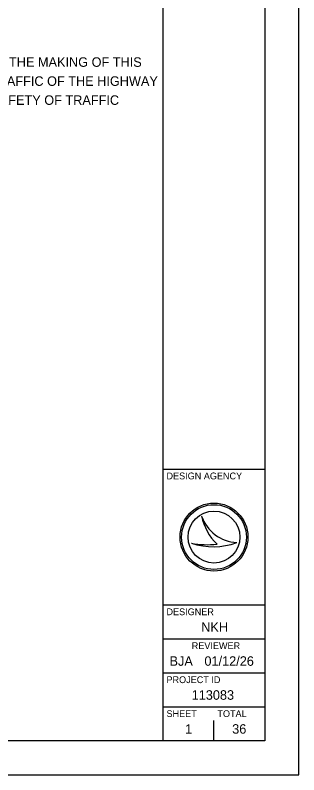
# Model space of a CAD drawing. Extents: x 0 to 34, y 0 to 22.
# Drawn here: x 29.82 to 34, y 0 to 11.18 of the extents above; entities that cross this region are included whole.
import ezdxf

# ---------------------------------------------------------------- set-up
doc = ezdxf.new("R2010")
doc.units = 0
for name, color, linetype in [('SH_Border', 7, 'Continuous'), ('SH_Cut_Line', 7, 'Continuous'), ('SH_Data', 7, 'Continuous')]:
    doc.layers.add(name, color=color, linetype=linetype)

msp = doc.modelspace()

# ---------------------------------------------------------------- linework, layer by layer
at = {"layer": 'SH_Border'}
for p, q in [((32, 0.5), (32, 21.5)), ((32, 4.5), (33.5, 4.5)), ((32, 2.5), (33.5, 2.5)), ((32, 2), (33.5, 2)), ((32, 1.5), (33.5, 1.5)), ((32, 1), (33.5, 1))]:
    msp.add_line(p, q, dxfattribs=at)
msp.add_lwpolyline([(1.5, 21.5), (33.5, 21.5), (33.5, 0.5), (1.5, 0.5)], close=True, dxfattribs=at)
at = {"layer": 'SH_Cut_Line'}
msp.add_lwpolyline([(0, 0), (34, 0), (34, 22), (0, 22)], close=True, dxfattribs=at)
at = {"layer": 'SH_Data'}
for p, q in [((32.567, 3.81), (32.567, 3.81)), ((32.75, 3.5), (32.75, 3.5)), ((32.417, 3.41), (32.417, 3.41)), ((33.087, 3.419), (33.087, 3.419)), ((32.75, 0.5), (32.75, 0.8)), ((32.375, 0.675), (32.375, 0.675))]:
    msp.add_line(p, q, dxfattribs=at)
for radius in [0.5, 0.477, 0.477, 0.382]:
    msp.add_circle((32.75, 3.5), radius, dxfattribs=at)
for centre, radius, start, end in [((33.116, 3.998), 0.58, 198.9257, 198.9319), ((33.347, 3.97), 0.796, 191.6379, 191.6421), ((33.116, 3.998), 0.58, 198.9319, 267.1657), ((33.347, 3.97), 0.796, 191.6421, 226.0947), ((32.739, 4.37), 1.013, 251.4576, 290.0832), ((32.648, 4.654), 1.266, 259.4964, 259.4995), ((32.739, 4.37), 1.013, 251.4527, 251.4576), ((32.648, 4.654), 1.266, 259.4995, 276.6672)]:
    msp.add_arc(centre, radius, start, end, dxfattribs=at)

# ---------------------------------------------------------------- texts
for s, height, p in [(' I HEREBY APPROVE THESE PLANS AND DECLARE THAT THE MAKING OF THIS', 0.14, (24.528, 10.423)), ('IMPROVEMENT WILL NOT REQUIRE THE CLOSING TO TRAFFIC OF THE HIGHWAY', 0.14, (24.528, 10.143)), ('AND THAT PROVISIONS FOR THE MAINTENANCE AND SAFETY OF TRAFFIC', 0.14, (24.528, 9.863)), ('DESIGN AGENCY', 0.1, (32.05, 4.35)), ('DESIGNER', 0.1, (32.05, 2.35)), ('NKH', 0.14, (32.562, 2.105)), ('REVIEWER', 0.1, (32.422, 1.85)), ('BJA', 0.14, (32.095, 1.605)), ('01/12/26', 0.14, (32.609, 1.605)), ('PROJECT ID', 0.1, (32.05, 1.35)), ('113083', 0.14, (32.421, 1.105)), ('SHEET', 0.1, (32.05, 0.85)), ('TOTAL', 0.1, (32.8, 0.85)), ('1', 0.14, (32.325, 0.605)), ('36', 0.14, (33.018, 0.605))]:
    msp.add_text(s, height=height, dxfattribs=at).set_placement(p)

doc.saveas('drawing.dxf')
